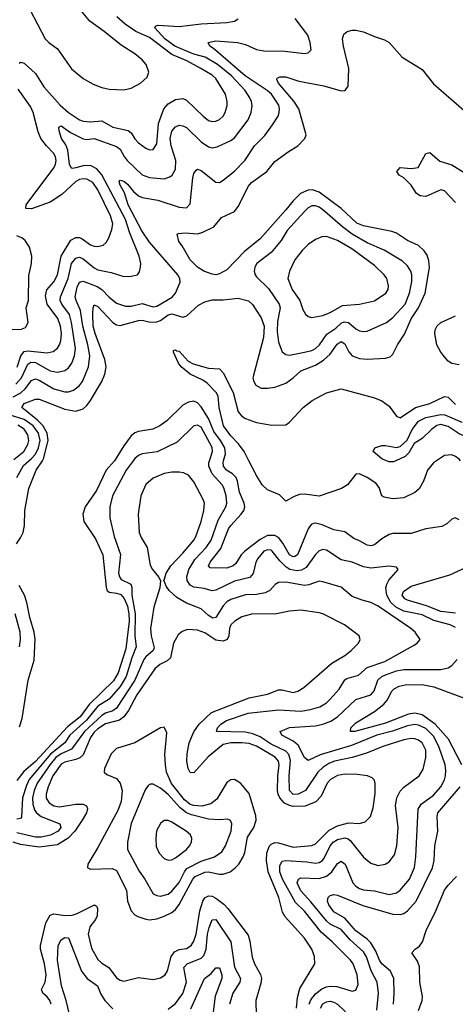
# Model space of a CAD drawing. Header units: inches. Extents: x 1694797 to 1849917, y 907313 to 1017959.
# Tile 313 of 656: x 1712405 to 1714769, y 997050 to 1002394. Entities that reach past the tile are written whole.
import ezdxf

# ---------------------------------------------------------------- set-up
doc = ezdxf.new("R2010")
doc.units = ezdxf.units.IN
doc.header["$MEASUREMENT"] = 0
doc.layers.add('B7010', color=7, linetype='Continuous')
doc.layers.add('B7919', color=7, linetype='Continuous')

msp = doc.modelspace()

# ---------------------------------------------------------------- linework, layer by layer
at = {"layer": 'B7010', "color": 5}
for points, elevation in [([(1712460.3, 1002450), (1712544.1, 1002290), (1712563.2, 1002270), (1712610, 1002235.1), (1712687.1, 1002127.1), (1712750, 1002074.1), (1712803.9, 1002043.9), (1712850, 1002026.9), (1712890, 1002017.5), (1712970, 1002012.7), (1713010, 1002021.9), (1713061.5, 1002050), (1713097, 1002083), (1713106.5, 1002110), (1713092, 1002150), (1713070, 1002176.8), (1713030, 1002208.7), (1712955, 1002255), (1712863.8, 1002330), (1712786.4, 1002386.4), (1712740, 1002440)], 820), ([(1712370, 1000347.8), (1712411.4, 1000368.6), (1712435.2, 1000390), (1712470, 1000436.2), (1712490, 1000445.1), (1712510, 1000437.8), (1712590, 1000390.5), (1712650, 1000373.8), (1712670, 1000374.1), (1712697.3, 1000382.7), (1712730, 1000408.7), (1712746.4, 1000430), (1712779.1, 1000510), (1712784.9, 1000570), (1712774.4, 1000630), (1712746.9, 1000730), (1712735.6, 1000815.6), (1712710.8, 1000870), (1712706.4, 1000890), (1712717.3, 1000942.7), (1712730, 1000968.6), (1712750, 1000975.8), (1712825.9, 1000945.9), (1712850.1, 1000930.1), (1712890, 1000888.3), (1712930, 1000856.1), (1712979.7, 1000839.7), (1713010, 1000839.8), (1713070, 1000853.8), (1713130, 1000835.4), (1713150, 1000839.1), (1713232.7, 1000887.3), (1713251.3, 1000910), (1713275.2, 1000970), (1713274.9, 1000990), (1713264.1, 1001010), (1713110, 1001185.7), (1713067.8, 1001247.8), (1712993.2, 1001390), (1712974.2, 1001454.2), (1712950, 1001496.3), (1712944.9, 1001515.1), (1712950, 1001522.6), (1712970, 1001518.1), (1712990, 1001502), (1713022.2, 1001462.2), (1713050, 1001438.4), (1713069.2, 1001429.2), (1713154.5, 1001414.5), (1713270, 1001377.1), (1713310, 1001372.4), (1713330, 1001394), (1713344.8, 1001535.2), (1713350, 1001559.1), (1713362.3, 1001577.7), (1713370, 1001583.1), (1713390, 1001576.2), (1713470, 1001512.3), (1713490, 1001511.3), (1713510, 1001522.4), (1713570, 1001572.6), (1713627.4, 1001630), (1713678.8, 1001710), (1713734.7, 1001765.3), (1713777.4, 1001822.6), (1713807.1, 1001870), (1713813.7, 1001890), (1713815.2, 1001910), (1713810.5, 1001930), (1713770.9, 1001990), (1713748.2, 1002010), (1713629.3, 1002089.3), (1713457.6, 1002237.6), (1713436.4, 1002250), (1713427.6, 1002270), (1713470, 1002279.4), (1713587.3, 1002270), (1713630, 1002259.6), (1713690, 1002231.7), (1713730, 1002225.2), (1713844.1, 1002224.1), (1713950, 1002210.4), (1713970, 1002214), (1713986, 1002230), (1713982, 1002270), (1713968.2, 1002310), (1713900.1, 1002400.1)], 740), ([(1712383.8, 1000416.2), (1712415.7, 1000450), (1712450, 1000525.3), (1712465.4, 1000534.6), (1712490, 1000532.8), (1712570, 1000488.7), (1712610, 1000481.2), (1712650, 1000490.1), (1712670, 1000505.4), (1712687.5, 1000530), (1712702.9, 1000570), (1712707.8, 1000610), (1712686.9, 1000750), (1712674.6, 1000794.6), (1712633, 1000850), (1712625.1, 1000870), (1712627.2, 1000890), (1712668.8, 1000990), (1712685.6, 1001070), (1712710, 1001100.4), (1712730, 1001104.6), (1712750, 1001096.6), (1712810, 1001047.4), (1712830, 1001037.3), (1712901.7, 1001021.7), (1712970, 1000999.7), (1713010, 1001001.6), (1713043.7, 1001010), (1713055.3, 1001024.7), (1713061.1, 1001050), (1713062.2, 1001070), (1713054.2, 1001110), (1713000.4, 1001240.4), (1712979.4, 1001310), (1712851.3, 1001551.3), (1712823.7, 1001583.7), (1712790, 1001602.1), (1712750, 1001601.5), (1712710, 1001590.4), (1712690, 1001587), (1712684.5, 1001590), (1712675.8, 1001610), (1712666.6, 1001686.6), (1712654.8, 1001714.8), (1712631.9, 1001750), (1712618.9, 1001790), (1712618, 1001810), (1712630, 1001817.6), (1712681.4, 1001781.4), (1712750, 1001747.8), (1712770, 1001744.6), (1712810, 1001749.5), (1712930, 1001705.8), (1712950.9, 1001690.9), (1712971.5, 1001651.5), (1712989, 1001629), (1713070, 1001552.2), (1713110, 1001537.2), (1713170, 1001531.6), (1713190, 1001531), (1713219.6, 1001540.4), (1713232.4, 1001550), (1713250, 1001582.4), (1713253.1, 1001630), (1713227.1, 1001710), (1713220.9, 1001750), (1713230, 1001789), (1713250, 1001812.7), (1713270, 1001821), (1713290, 1001818.6), (1713310, 1001808.6), (1713390, 1001730.9), (1713430, 1001704.6), (1713450, 1001698.9), (1713476.4, 1001703.6), (1713550, 1001738.5), (1713570, 1001753.2), (1713644.5, 1001850), (1713661.3, 1001890), (1713666.1, 1001926.1), (1713662.4, 1001950), (1713654.9, 1001970), (1713628.7, 1002010), (1713554.3, 1002090), (1713478.4, 1002150), (1713411.9, 1002190), (1713350, 1002207), (1713246.2, 1002250), (1713192.5, 1002290), (1713137.8, 1002350), (1713141.9, 1002358.1), (1713155, 1002365), (1713270, 1002356.9), (1713390, 1002372), (1713530, 1002378.7), (1713570, 1002386.8), (1713590, 1002399.6)], 760), ([(1712402, 1002158), (1712410, 1002163.5), (1712430, 1002158.3), (1712490, 1002102.4), (1712536.5, 1002030), (1712625.2, 1001930), (1712670, 1001890.5), (1712730, 1001850.6), (1712750, 1001843.6), (1712790, 1001840.1), (1712850, 1001846), (1712910, 1001811), (1712993.1, 1001793.1), (1713010, 1001780.2), (1713030, 1001747.3), (1713050, 1001726.5), (1713090, 1001695.9), (1713110, 1001687.5), (1713130, 1001690.2), (1713150, 1001720.4), (1713157.6, 1001830), (1713187.5, 1001910), (1713210, 1001936.8), (1713250, 1001960.4), (1713290, 1001966.1), (1713310, 1001957.6), (1713400.2, 1001870), (1713430, 1001847.2), (1713450, 1001842), (1713470, 1001843.5), (1713490, 1001853.2), (1713508.7, 1001871.3), (1713519.5, 1001890), (1713531.5, 1001928.5), (1713531.7, 1001950), (1713521.2, 1001990), (1713470, 1002074.1), (1713450, 1002092.8), (1713389, 1002130), (1713312.6, 1002170), (1713230, 1002205.7), (1713110, 1002297.5), (1713034.5, 1002330), (1712977.8, 1002370), (1712932.7, 1002410)], 780), ([(1712528, 1000000), (1712534.8, 1000010), (1712559.9, 1000110), (1712553.5, 1000150), (1712531.2, 1000191.2), (1712501.3, 1000221.3), (1712416.5, 1000290), (1712430, 1000310.1), (1712490, 1000334.6), (1712510, 1000333.9), (1712650, 1000279.7), (1712710, 1000269.1), (1712750, 1000281.9), (1712770, 1000299.8), (1712790, 1000327.1), (1712850.7, 1000430), (1712866.5, 1000470), (1712873.7, 1000510), (1712866.7, 1000550), (1712813.8, 1000690), (1712803.7, 1000730), (1712801.5, 1000798.5), (1712804, 1000830), (1712810, 1000845.7), (1712830, 1000837.4), (1712910, 1000750.1), (1712930, 1000737.9), (1712950, 1000733.5), (1713050, 1000762.1), (1713070, 1000762.8), (1713112.4, 1000752.4), (1713150, 1000754.2), (1713170, 1000762.1), (1713210, 1000792.5), (1713230, 1000798.2), (1713290, 1000778.7), (1713312.4, 1000787.6), (1713374.8, 1000845.2), (1713410, 1000862.5), (1713450, 1000873.2), (1713510, 1000873.5), (1713590, 1000882), (1713647.5, 1000867.5), (1713668.3, 1000848.3), (1713715.1, 1000775.1), (1713731.2, 1000730), (1713727.9, 1000670), (1713671, 1000450), (1713675.2, 1000430), (1713687.3, 1000410), (1713715, 1000395), (1713750, 1000393.9), (1713790, 1000399.2), (1713850, 1000421.6), (1713890, 1000449.6), (1713930, 1000489.1), (1714010, 1000519), (1714054.3, 1000545.7), (1714090, 1000579.6), (1714127.5, 1000632.5), (1714150, 1000646.6), (1714170, 1000635), (1714191, 1000591), (1714209.2, 1000569.2), (1714250, 1000554.6), (1714290, 1000551.3), (1714390, 1000557.2), (1714415, 1000565), (1714430, 1000579.3), (1714455.5, 1000630), (1714492.9, 1000687.1), (1714529.9, 1000770), (1714568.9, 1000830), (1714605.7, 1000910), (1714629.4, 1001049.4), (1714625.6, 1001085.6), (1714616.2, 1001116.2), (1714600.3, 1001140.3), (1714570, 1001168.1), (1714510, 1001195.7), (1714450, 1001235.7), (1714424.5, 1001244.5), (1714270, 1001274.5), (1714234.8, 1001290), (1714149, 1001369), (1714030, 1001457.5), (1713994, 1001470), (1713970.4, 1001469.6), (1713928.4, 1001450), (1713888.4, 1001411.6), (1713850, 1001361.9), (1713710, 1001204.5), (1713624.9, 1001135.1), (1713530, 1001036.8), (1713490, 1001014.7), (1713470, 1001009.8), (1713450, 1001012.6), (1713403.7, 1001030), (1713369.6, 1001050), (1713329.7, 1001090), (1713287.5, 1001167.5), (1713269.6, 1001190), (1713259, 1001230), (1713266, 1001234), (1713303.3, 1001236.7), (1713370, 1001231.9), (1713398.9, 1001241.1), (1713458.9, 1001270), (1713499.5, 1001320.5), (1713570, 1001353.6), (1713590, 1001380.3), (1713646.1, 1001490), (1713662.3, 1001510), (1713746, 1001570), (1713790, 1001623.5), (1713862.3, 1001677.7), (1713914.3, 1001710), (1713953.3, 1001750), (1713960.5, 1001770), (1713919.5, 1001910), (1713892.2, 1001952.2), (1713809.8, 1002050), (1713799.7, 1002070), (1713803.1, 1002076.9), (1713816.6, 1002083.4), (1713850, 1002083.2), (1713920.4, 1002060.4), (1714055, 1002035), (1714150, 1002007.8), (1714171.5, 1002010), (1714187.3, 1002032.7), (1714190.4, 1002130), (1714161.5, 1002250), (1714156.2, 1002290), (1714164.6, 1002315.4), (1714181.6, 1002330), (1714210, 1002337.8), (1714230, 1002336.5), (1714270, 1002327.5), (1714330, 1002302.2), (1714385.1, 1002285.1), (1714410.1, 1002270.1), (1714481.3, 1002190), (1714590, 1002123.1), (1714650, 1002045.7), (1714830, 1001890.4)], 720), ([(1712391.3, 1000508.7), (1712410.6, 1000569.4), (1712430, 1000593.8), (1712450, 1000597), (1712553.4, 1000586.6), (1712586.2, 1000593.8), (1712609.6, 1000610.4), (1712621.9, 1000630), (1712628.5, 1000651.5), (1712631.4, 1000690), (1712626.7, 1000730), (1712612.4, 1000772.4), (1712554.9, 1000850), (1712544.8, 1000895.2), (1712552.3, 1000927.7), (1712590, 1000972), (1712610.7, 1001009.3), (1712631, 1001110), (1712683.4, 1001196.6), (1712710, 1001212.5), (1712730, 1001211.2), (1712744.6, 1001204.6), (1712790, 1001171.9), (1712810, 1001164.5), (1712830, 1001162.3), (1712857.4, 1001170), (1712874.8, 1001185.2), (1712888.2, 1001210), (1712904.6, 1001255.4), (1712910, 1001286), (1712898.7, 1001330), (1712830, 1001469.9), (1712801.5, 1001510), (1712770, 1001528.8), (1712750, 1001530.8), (1712730, 1001526.6), (1712710, 1001515.9), (1712633.9, 1001446.1), (1712570, 1001404.2), (1712470, 1001367.1), (1712438.4, 1001370), (1712440.3, 1001390), (1712590.8, 1001589.2), (1712600.1, 1001610), (1712603, 1001630), (1712599.7, 1001650), (1712589.4, 1001670), (1712549.7, 1001709.7), (1712519.6, 1001750), (1712505.5, 1001785.5), (1712477.9, 1001890), (1712463, 1001923), (1712396.2, 1002016.2)], 780), ([(1714770, 1001401.3), (1714710, 1001466), (1714690, 1001470.4), (1714610, 1001434.1), (1714578.3, 1001438.3), (1714558.5, 1001450), (1714530, 1001495.1), (1714490, 1001536.2), (1714464, 1001550), (1714452, 1001570), (1714470, 1001591.3), (1714530, 1001585.8), (1714567.4, 1001592.6), (1714610, 1001668.2), (1714630, 1001674), (1714686, 1001626), (1714750, 1001606), (1714821.9, 1001561.9)], 680), ([(1712354.1, 1000714.1), (1712410, 1000712), (1712436.2, 1000723.8), (1712450.4, 1000750), (1712440.6, 1000830), (1712453.7, 1000870), (1712453.9, 1001006.1), (1712469.4, 1001070), (1712471.5, 1001110), (1712458.8, 1001158.8), (1712435.6, 1001195.6), (1712417.2, 1001210), (1712390, 1001221.2)], 820), ([(1714790, 1000521.2), (1714750, 1000527.9), (1714730, 1000541.6), (1714710, 1000564.3), (1714689.9, 1000590), (1714669.3, 1000630), (1714658, 1000690), (1714659.5, 1000710), (1714670, 1000733), (1714690, 1000750.1), (1714770, 1000786.2)], 680), ([(1713648.5, 1000000), (1713622.7, 1000050), (1713591.8, 1000091.8), (1713550, 1000134.6), (1713511.4, 1000190), (1713487, 1000290), (1713481.6, 1000350), (1713470.8, 1000370.8), (1713422, 1000422), (1713398.5, 1000438.5), (1713329.8, 1000470), (1713282, 1000510), (1713267.1, 1000530), (1713239.6, 1000590), (1713240.5, 1000599.5), (1713250, 1000601.6), (1713256.1, 1000596.1), (1713270, 1000595), (1713320.2, 1000540.2), (1713346.6, 1000526.6), (1713430, 1000503.2), (1713490, 1000499.3), (1713510, 1000477.1), (1713563.5, 1000370), (1713590, 1000265.8), (1713610, 1000242.2), (1713629.6, 1000229.6), (1713690, 1000207.1), (1713773.7, 1000193.7), (1713850, 1000194.7), (1713870, 1000209), (1713943.4, 1000290), (1713992.5, 1000327.5), (1714070, 1000369.6), (1714150, 1000391.2), (1714330, 1000341.6), (1714370, 1000325.8), (1714410, 1000296.6), (1714450, 1000241.8), (1714470, 1000233.4), (1714553.9, 1000290), (1714630, 1000311.4), (1714710, 1000349.1), (1714730, 1000344.7), (1714770, 1000305.7)], 680), ([(1713511.9, 1000000), (1713522, 1000038), (1713517.9, 1000070), (1713495.6, 1000110), (1713458.6, 1000158.6), (1713430.1, 1000230), (1713390, 1000293.1), (1713370, 1000314.3), (1713350, 1000323.2), (1713321, 1000319), (1713290, 1000301.4), (1713203, 1000217), (1713164.9, 1000190), (1713128.1, 1000171.9), (1713050, 1000159.6), (1713030, 1000151.9), (1713010, 1000135.4), (1712970, 1000081.4), (1712919.7, 1000000.3), (1712919.4, 1000000)], 720), ([(1712454.8, 1000000), (1712468.3, 1000011.7), (1712490, 1000036.8), (1712507, 1000070), (1712515.6, 1000110), (1712507.2, 1000150), (1712477.7, 1000190), (1712430, 1000224.7), (1712348.1, 1000250)], 740), ([(1714396, 1000000), (1714370, 1000010.7), (1714324.2, 1000050), (1714332.3, 1000070), (1714370, 1000082.4), (1714390, 1000083.9), (1714450, 1000071.6), (1714470, 1000077.1), (1714507.8, 1000112.2), (1714534.5, 1000170), (1714570, 1000214.6), (1714610, 1000234.7), (1714690, 1000252), (1714712.9, 1000250), (1714803.8, 1000210)], 660), ([(1712373, 1000007), (1712427.9, 1000050), (1712450, 1000088.6), (1712455, 1000110), (1712450, 1000140.3), (1712430, 1000171.2), (1712394.1, 1000194.1)], 760), ([(1713434.9, 1000000), (1713451.4, 1000050), (1713450, 1000073), (1713390, 1000183.1), (1713370, 1000193.7), (1713350, 1000188.9), (1713259.1, 1000100.9), (1713151, 1000049), (1713070, 1000037), (1713050, 1000029.1), (1713030, 1000013), (1713020.3, 1000000)], 740), ([(1714977.4, 1000000), (1714971.1, 1000011.1), (1714930, 1000037.3), (1714850, 1000121), (1714790, 1000146), (1714730, 1000186.2), (1714690, 1000196.2), (1714668.9, 1000191.1), (1714639.6, 1000170), (1714590, 1000121.7), (1714546.1, 1000093.9), (1714516.2, 1000043.8), (1714496.6, 1000023.4), (1714447.1, 1000000)], 660), ([(1714797.5, 1000000), (1714790, 1000008.9), (1714770, 1000024), (1714750, 1000032.2), (1714710, 1000028.9), (1714666.6, 1000000)], 680)]:
    msp.add_lwpolyline(points, dxfattribs=dict(at, elevation=elevation))
for points, elevation in [([(1714010, 1001384.1), (1713990, 1001383.2), (1713970, 1001372.3), (1713950, 1001352.4), (1713857.5, 1001250), (1713823.8, 1001196.2), (1713770, 1001130.6), (1713692, 1001070), (1713681.7, 1001050), (1713678, 1001030), (1713682.2, 1001010), (1713690, 1000998), (1713754.6, 1000934.6), (1713813.6, 1000850), (1713818.9, 1000830), (1713804.3, 1000755.7), (1713801.8, 1000701.8), (1713810, 1000643), (1713830, 1000592), (1713850, 1000576.1), (1713870, 1000574), (1713950, 1000589.6), (1713990, 1000598.7), (1714010, 1000609.5), (1714032.2, 1000630), (1714072.2, 1000687.8), (1714119.9, 1000720.1), (1714150, 1000747.5), (1714166.5, 1000753.5), (1714190, 1000750.1), (1714230, 1000716.8), (1714250, 1000705.4), (1714270, 1000701.6), (1714290, 1000703.5), (1714395.8, 1000750), (1714430, 1000777.1), (1714496.4, 1000850), (1714521.3, 1000910), (1714532.7, 1000972.7), (1714533.4, 1001010), (1714528.1, 1001030), (1714510, 1001058.6), (1714483.1, 1001083.1), (1714383, 1001143), (1714290, 1001183.5), (1714210, 1001229.6), (1714156.2, 1001270), (1714050, 1001362.1), (1714030, 1001376.7)], 740), ([(1714070, 1001217.2), (1714044.2, 1001215.8), (1714010, 1001201.6), (1713970, 1001173.6), (1713937.9, 1001142.1), (1713898.9, 1001090), (1713869.3, 1001030), (1713860.5, 1000990), (1713883.9, 1000930), (1713924.8, 1000870), (1713941.7, 1000821.7), (1713956, 1000796), (1713970, 1000783.1), (1713990, 1000777.8), (1714050, 1000788.3), (1714090, 1000804.8), (1714156.8, 1000843.2), (1714250, 1000850.9), (1714330, 1000868.4), (1714392.6, 1000910), (1714405.4, 1000930), (1714407.1, 1000950), (1714397.2, 1000990), (1714383.5, 1001010), (1714330, 1001059.8), (1714208, 1001150), (1714130, 1001194.8)], 760)]:
    msp.add_lwpolyline(points, close=True, dxfattribs=dict(at, elevation=elevation))
at = {"layer": 'B7919', "color": 5}
for points, elevation in [([(1712386.9, 999550), (1712410, 999581.1), (1712423.9, 999610), (1712430.8, 999649.2), (1712432.4, 999730), (1712455.4, 999850), (1712494.1, 999950), (1712528, 1000000)], 720), ([(1712919.4, 1000000), (1712874.7, 999950), (1712821, 999839), (1712760.4, 999750), (1712748.3, 999710), (1712752.4, 999670), (1712815.7, 999575.7), (1712856.6, 999490), (1712873.5, 999313.5), (1712878.3, 999298.3), (1712890, 999286.4), (1712930, 999281.8), (1712953.5, 999273.5), (1712972.6, 999252.6), (1712990.4, 999210.4), (1712998, 999170), (1712998.4, 999130), (1712981.1, 998978.9), (1712939.8, 998850), (1712913.6, 998806.4), (1712782.6, 998677.4), (1712733, 998610), (1712664.6, 998555.4), (1712490, 998367.9), (1712426.9, 998313.1), (1712390, 998265)], 720), ([(1713020.3, 1000000), (1712983.3, 999950), (1712909.4, 999810), (1712893.4, 999750), (1712895, 999690), (1712917, 999590), (1712952, 999492), (1712941.3, 999390), (1712946.2, 999370), (1712956.2, 999356.2), (1713008.4, 999330), (1713014.2, 999314.2), (1713014.5, 999270), (1713031.1, 999170), (1713029.6, 999050), (1713037.7, 998990), (1713013.2, 998930), (1712982.8, 998830), (1712950, 998775.9), (1712890, 998706.3), (1712830, 998668.9), (1712768.2, 998591.8), (1712676.3, 998510), (1712650, 998469.9), (1712571.6, 998408.4), (1712456, 998270), (1712441.5, 998238.5), (1712420.7, 998170), (1712414.3, 998065.7), (1712410, 998057.7), (1712390, 998054.9)], 740), ([(1712390.3, 999910), (1712425.3, 999974.7), (1712454.8, 1000000)], 740), ([(1714770, 999095.8), (1714740.4, 999110), (1714653.2, 999133.2), (1714590, 999163.2), (1714490, 999183.6), (1714450, 999204.4), (1714419.9, 999230), (1714397.4, 999270), (1714392.5, 999310), (1714397.1, 999330), (1714408.7, 999351.3), (1714459.5, 999410), (1714450, 999422.7), (1714408.1, 999428.1), (1714310, 999417.8), (1714270, 999423.7), (1714210, 999450.6), (1714150, 999462.6), (1714070, 999515.6), (1714050, 999518.3), (1714030, 999511.5), (1714010, 999491.6), (1713959.3, 999420.7), (1713934.5, 999405.5), (1713910, 999402.6), (1713870.9, 999410.9), (1713850, 999423.6), (1713816.3, 999456.3), (1713776.1, 999510), (1713770, 999515.2), (1713750, 999516.7), (1713730, 999509.1), (1713697, 999470), (1713686.9, 999450), (1713672.6, 999387.4), (1713653.3, 999366.7), (1713570, 999346.8), (1713470, 999297.3), (1713450, 999295), (1713406.9, 999306.9), (1713350, 999313.7), (1713330, 999324.1), (1713314.3, 999350), (1713311.9, 999370), (1713322.2, 999410), (1713356.3, 999463.7), (1713416.4, 999530), (1713444.7, 999570), (1713482.7, 999677.3), (1713524.3, 999750), (1713529.4, 999770.6), (1713526.4, 999810), (1713513.5, 999853.5), (1713503.9, 999870), (1713449.9, 999929.9), (1713432.4, 999970), (1713431.6, 999990), (1713434.9, 1000000)], 740), ([(1714790, 999679.7), (1714768.9, 999691.1), (1714750, 999682.9), (1714722.9, 999657.1), (1714696.6, 999643.4), (1714610, 999630.5), (1714530, 999605.5), (1714430, 999604.9), (1714410, 999600.2), (1714370, 999577.2), (1714330, 999544), (1714310, 999538), (1714290, 999541.9), (1714250, 999565.9), (1714218.3, 999578.3), (1714170, 999613.6), (1714110, 999624.9), (1714047, 999653), (1714010, 999661.5), (1714000.3, 999659.7), (1713986.3, 999653.7), (1713970, 999631.6), (1713912.2, 999490), (1713898.7, 999481.3), (1713890, 999478.8), (1713869.1, 999490), (1713833.3, 999553.3), (1713810, 999582.8), (1713790, 999594.2), (1713750, 999595), (1713710, 999573.5), (1713626.9, 999510), (1713607.1, 999490), (1713577.7, 999442.3), (1713562.8, 999430), (1713530, 999416.7), (1713439.2, 999419.2), (1713429.2, 999430), (1713438.3, 999450), (1713496, 999524), (1713538.2, 999630), (1713550.5, 999649.5), (1713607.5, 999710), (1713621, 999730), (1713627.2, 999750), (1713623.2, 999770), (1713597.3, 999830), (1713587.4, 999890), (1713579.5, 999910), (1713560.2, 999930), (1713527.8, 999950), (1713511.2, 999970), (1713509.2, 999990), (1713511.9, 1000000)], 720), ([(1714666.6, 1000000), (1714650, 999989), (1714618.9, 999950), (1714595.7, 999890), (1714572.5, 999847.5), (1714550, 999828.2), (1714490, 999798.4), (1714430, 999793.2), (1714382.4, 999802.4), (1714370.7, 999810.7), (1714355.2, 999855.2), (1714338.3, 999878.3), (1714291.6, 999910), (1714250, 999929.7), (1714230, 999928), (1714184.3, 999870), (1714151, 999849), (1714030, 999807.4), (1713950, 999819), (1713923.7, 999816.3), (1713894, 999806), (1713850, 999780.4), (1713814.9, 999814.9), (1713750, 999842.7), (1713721.1, 999870), (1713690, 999919.8), (1713648.5, 1000000)], 680), ([(1714447.1, 1000000), (1714433.6, 999993.6), (1714410, 999994.2), (1714396, 1000000)], 660), ([(1713975.6, 997050), (1713985.1, 997074.9), (1714010, 997106.4), (1714045.1, 997134.9), (1714070, 997145.4), (1714090, 997148.9), (1714126, 997146), (1714210, 997120.7), (1714230, 997126.5), (1714241.8, 997158.2), (1714236.1, 997210), (1714214.9, 997270), (1714200.9, 997290), (1714100.5, 997390), (1714041.1, 997441.1), (1713950, 997555.3), (1713901.9, 997601.9), (1713830.6, 997730), (1713817, 997770), (1713816.3, 997803.7), (1713830, 997827.2), (1713848.9, 997831.1), (1713963.6, 997823.6), (1714010, 997816.1), (1714030, 997819), (1714048.8, 997831.2), (1714057.4, 997842.6), (1714090.3, 997910), (1714105.9, 997930), (1714130, 997944.7), (1714170, 997954), (1714188.5, 997948.5), (1714199.1, 997939.1), (1714270, 997849.2), (1714310, 997816.5), (1714350, 997804.1), (1714389.1, 997810.9), (1714410, 997822.8), (1714439.3, 997860.7), (1714452.2, 997910), (1714459.6, 998010), (1714445.4, 998130), (1714452, 998170), (1714470, 998206.3), (1714490, 998229.2), (1714573.8, 998290), (1714593.9, 998326.1), (1714608.9, 998390), (1714608.4, 998430), (1714588.4, 998470), (1714570, 998483.8), (1714550, 998490.8), (1714530, 998492), (1714490, 998484.8), (1714376, 998450), (1714287.2, 998412.8), (1714210.1, 998389.9), (1714114, 998370), (1714082.6, 998357.4), (1714050, 998336), (1714023.7, 998310), (1713955.7, 998210), (1713916.1, 998190), (1713890, 998188.5), (1713869.9, 998210), (1713866.6, 998290), (1713874, 998374), (1713866.2, 998406.2), (1713850, 998424.2), (1713770, 998461.4), (1713710, 998501), (1713670, 998518), (1713630, 998526.4), (1713473.2, 998530), (1713477.8, 998550), (1713496.2, 998570), (1713528.1, 998590), (1713644.7, 998630), (1713810, 998647.8), (1713930, 998641.3), (1713982.9, 998650), (1714034.5, 998665.5), (1714070, 998687.2), (1714090, 998706.8), (1714138.7, 998761.3), (1714169.6, 998810.4), (1714181.3, 998818.7), (1714243.5, 998836.5), (1714290, 998877.5), (1714386.3, 998910), (1714542.5, 998997.5), (1714562, 999010), (1714579.3, 999030), (1714551.2, 999070), (1714528.6, 999090), (1714350, 999210.5), (1714310, 999230.6), (1714262.8, 999242.8), (1714210, 999263.7), (1714150, 999314.2), (1714050, 999343.5), (1714030, 999346.3), (1713973.9, 999326.1), (1713950, 999323), (1713850, 999341.3), (1713810, 999340.2), (1713791.3, 999328.7), (1713763.4, 999296.6), (1713736.8, 999283.2), (1713690, 999274.9), (1713630, 999272.5), (1713550, 999247.5), (1713530, 999234.6), (1713510, 999213.2), (1713470, 999149), (1713453.3, 999146.7), (1713430, 999160.2), (1713390, 999196.5), (1713310, 999228), (1713257.7, 999257.7), (1713216.6, 999296.6), (1713199.8, 999319.8), (1713190, 999348.7), (1713186, 999350), (1713190, 999352), (1713199.7, 999390), (1713224.5, 999430), (1713290, 999499), (1713349.3, 999570), (1713361, 999590), (1713389.4, 999670), (1713404.4, 999730), (1713407.5, 999770), (1713401.1, 999790), (1713350, 999885.1), (1713322, 999922), (1713294.9, 999934.9), (1713270, 999938.4), (1713230, 999938.3), (1713190, 999930.5), (1713130, 999905.6), (1713089, 999871), (1713062.5, 999810), (1713048.8, 999711.2), (1713053.2, 999610), (1713063.6, 999583.6), (1713097.6, 999530), (1713114, 999434), (1713125.3, 999410), (1713159.1, 999370), (1713168.4, 999350), (1713164.9, 999310), (1713133.9, 999206.1), (1713115.3, 999090), (1713119, 999050), (1713134.7, 998985.3), (1713129.5, 998970), (1713090, 998936.7), (1713078.6, 998921.4), (1713030.4, 998810), (1712930, 998657.2), (1712910, 998642.3), (1712870, 998629.9), (1712850, 998617.9), (1712757.6, 998530), (1712686, 998434), (1712630, 998409.5), (1712601.9, 998390), (1712570, 998351.8), (1712499.6, 998250), (1712483, 998210), (1712475, 998170), (1712476.6, 998136.6), (1712486.3, 998106.3), (1712496, 998090), (1712521.5, 998070), (1712623.6, 998030), (1712628.3, 998010), (1712614, 997990), (1712572.3, 997967.7), (1712522.5, 997957.5), (1712490, 997957.6), (1712390, 997981)], 760), ([(1714770, 999173.2), (1714690, 999182.3), (1714613.2, 999213.2), (1714510, 999243), (1714495.3, 999250), (1714481.6, 999270), (1714488.5, 999291.5), (1714530, 999319.4), (1714738.7, 999381.3), (1714830, 999421.8)], 720), ([(1712404, 998556), (1712418.6, 998601.4), (1712450.6, 998810), (1712482.9, 998917.1), (1712489, 999031), (1712483.8, 999070), (1712459.3, 999150), (1712444.4, 999230), (1712431.3, 999270), (1712403.1, 999323.1)], 720), ([(1713907.1, 997030), (1713912.1, 997087.9), (1713924.9, 997135.1), (1714007.2, 997270), (1714004.1, 997310), (1713990.7, 997350), (1713951.3, 997410), (1713845.2, 997525.2), (1713831.1, 997550), (1713811.2, 997630), (1713753.8, 997770), (1713744.9, 997830), (1713747.1, 997872.9), (1713761.2, 997910), (1713770, 997919.3), (1713790, 997927.8), (1713810, 997926.8), (1713890, 997903.6), (1713990, 997912.4), (1714010, 997921), (1714085.1, 997994.9), (1714130, 998019.6), (1714190, 998035.1), (1714250, 998030.9), (1714279.4, 998040.6), (1714308, 998070), (1714324.1, 998115.9), (1714333.7, 998193.7), (1714334, 998250), (1714328.6, 998268.6), (1714318.6, 998278.6), (1714293.2, 998290), (1714237.3, 998297.3), (1714170, 998299.7), (1714130, 998291.9), (1714091.8, 998270), (1714074, 998250), (1714041, 998179), (1714011.3, 998148.7), (1713954.3, 998125.7), (1713890, 998123.9), (1713868.4, 998128.4), (1713842.2, 998142.2), (1713817.5, 998170), (1713808.2, 998190), (1713803.7, 998210), (1713805.6, 998290), (1713813.2, 998350), (1713809, 998370), (1713791.2, 998391.2), (1713690, 998450.6), (1713650, 998465.1), (1713610.1, 998469.9), (1713550, 998468.8), (1713510, 998459.5), (1713427.4, 998392.6), (1713350, 998305.8), (1713330, 998307.8), (1713318.5, 998330), (1713312.3, 998370), (1713314.4, 998410), (1713325.5, 998470), (1713350, 998529), (1713378.7, 998570), (1713445.6, 998634.4), (1713650, 998714.3), (1713750, 998732.9), (1713810, 998757.3), (1713830, 998756.8), (1713890, 998743), (1713914.7, 998750), (1713947.1, 998770), (1714099, 998901), (1714170, 998942.8), (1714203.5, 998970), (1714243.6, 999010), (1714252.3, 999030), (1714247.3, 999050), (1714167.8, 999110), (1714050, 999168.7), (1714030, 999175.3), (1713930, 999189.8), (1713870, 999184.4), (1713790, 999167.9), (1713670, 999169.9), (1713610, 999153), (1713572.3, 999130), (1713551.8, 999110), (1713543.4, 999090), (1713539.6, 999050), (1713531.9, 999030), (1713510, 999021.3), (1713470, 999026.2), (1713410, 999067.1), (1713370, 999079.9), (1713316.3, 999083.7), (1713286.1, 999073.9), (1713264.4, 999055.6), (1713239.8, 999010), (1713223.3, 998930), (1713206, 998914), (1713164.7, 998895.3), (1713138.8, 998870), (1713040.4, 998730), (1712995.5, 998644.5), (1712971, 998610), (1712947, 998593), (1712870, 998571.6), (1712830, 998545.1), (1712810, 998527.1), (1712790, 998499), (1712750, 998404.7), (1712731.3, 998388.7), (1712710, 998378.1), (1712650, 998364.9), (1712630, 998352.9), (1712584.8, 998290), (1712559.7, 998230), (1712548.4, 998190), (1712549.4, 998169.4), (1712564.5, 998144.5), (1712590, 998127.9), (1712621.9, 998121.9), (1712710, 998136.6), (1712750, 998135.7), (1712768.2, 998128.2), (1712773.3, 998113.3), (1712767.7, 998090), (1712744.8, 998050), (1712704.9, 997990), (1712668.7, 997951.3), (1712610, 997914.9), (1712510, 997903.5), (1712410, 997917.5), (1712370, 997929.6)], 780), ([(1712404.9, 998990), (1712409.9, 999030), (1712408.5, 999070), (1712379.9, 999170)], 740), ([(1714342.5, 997017.5), (1714351.8, 997110), (1714345.6, 997170), (1714312.6, 997232.6), (1714287.5, 997307.5), (1714270, 997335.7), (1714199.2, 997399.2), (1714150, 997456.4), (1714090, 997485.6), (1714070, 997502.8), (1713985.9, 997605.9), (1713930, 997666), (1713911.6, 997710), (1713918.9, 997730), (1713930, 997736.8), (1714030, 997733.8), (1714070, 997746.2), (1714098.5, 997770), (1714130, 997814.3), (1714150, 997827.3), (1714171.6, 997811.6), (1714213.8, 997710), (1714230, 997692.1), (1714250, 997679.1), (1714270, 997671.5), (1714330, 997666.4), (1714410, 997647), (1714450, 997654.6), (1714470, 997669.4), (1714519.9, 997730), (1714546.9, 997793.1), (1714554.8, 997850), (1714566.8, 998110), (1714583.8, 998136.2), (1714650, 998185), (1714690, 998230.2), (1714711, 998269), (1714716.4, 998290), (1714718.3, 998318.3), (1714714, 998350), (1714679.7, 998450), (1714650, 998505.7), (1714610, 998546.5), (1714570, 998565.8), (1714550, 998568.2), (1714510, 998562.3), (1714427.6, 998532.4), (1714343.2, 998510), (1714205.8, 998454.2), (1714035.7, 998404.3), (1713970, 998374.2), (1713950, 998389.6), (1713916.4, 998456.4), (1713890, 998478), (1713827.2, 998510), (1713818.4, 998530), (1713870, 998552.5), (1714010, 998562.2), (1714050, 998570.1), (1714093.3, 998586.7), (1714130, 998610.7), (1714230, 998705.3), (1714310.6, 998730), (1714328.6, 998751.4), (1714347.8, 998810), (1714370, 998829.6), (1714390, 998839.2), (1714450, 998860.5), (1714490, 998868), (1714690, 998867), (1714730, 998876), (1714750.9, 998889.1), (1714778.8, 998921.2)], 740), ([(1714803.7, 998350), (1714732.6, 998490), (1714660.6, 998570), (1714590, 998621.8), (1714550, 998630.3), (1714515.2, 998624.8), (1714390, 998576), (1714224.7, 998530), (1714201.2, 998530), (1714202.7, 998550), (1714230, 998577.7), (1714330, 998639.6), (1714380.9, 998679.1), (1714399.3, 998700.7), (1714425.5, 998750), (1714437.3, 998762.7), (1714463.8, 998776.2), (1714496.8, 998783.2), (1714590, 998785.5), (1714652.6, 998772.6), (1714827.2, 998707.2)], 720), ([(1714433.6, 997050), (1714438.2, 997110), (1714434.8, 997190), (1714416.6, 997230), (1714370.7, 997270.7), (1714356.8, 997290), (1714338.5, 997338.5), (1714310, 997384.2), (1714290, 997404.4), (1714229.2, 997449.2), (1714170, 997518.5), (1714110, 997552.8), (1714083.6, 997590), (1714076.2, 997610), (1714079.1, 997630), (1714090, 997640.3), (1714110, 997646), (1714130, 997641.8), (1714266.7, 997586.7), (1714430, 997539.9), (1714470, 997537.8), (1714490, 997543.6), (1714510, 997557), (1714555.8, 997610), (1714645.5, 997790), (1714653.7, 997830), (1714658.5, 997910), (1714673.4, 997990), (1714669.9, 998070), (1714674.4, 998090), (1714795.2, 998230)], 720), ([(1714570, 997017.4), (1714588.6, 997070), (1714591.7, 997091.7), (1714577, 997170), (1714574.4, 997254.4), (1714564, 997284), (1714533.8, 997330), (1714550.9, 997350), (1714573.9, 997366.1), (1714590.6, 997389.4), (1714610.3, 997450), (1714663.2, 997556.8), (1714711.3, 997670), (1714730, 997697.3), (1714775.8, 997744.2)], 680), ([(1712575.4, 997050), (1712568.9, 997070), (1712553.9, 997090), (1712530.5, 997110), (1712523, 997130), (1712543.1, 997170), (1712548.7, 997210), (1712539.9, 997270), (1712517.3, 997350), (1712517.2, 997370), (1712546.9, 997493.1), (1712570, 997533.2), (1712590, 997540.5), (1712652.5, 997532.5), (1712690, 997534.6), (1712716.9, 997543.1), (1712810.4, 997590), (1712822, 997582), (1712827.8, 997570), (1712824.9, 997530), (1712816.3, 997510), (1712786.5, 997470), (1712777.1, 997430), (1712795.5, 997355.5), (1712830, 997292.9), (1712850, 997273.4), (1712889.6, 997249.6), (1712930, 997194), (1712950, 997181.5), (1712970, 997175.3), (1713050, 997195.4), (1713130, 997184.7), (1713170, 997194.2), (1713195.1, 997210), (1713207.5, 997232.5), (1713226.8, 997310), (1713244.5, 997335.5), (1713270, 997348.1), (1713310, 997353.9), (1713334.8, 997370), (1713350, 997393), (1713362.5, 997430), (1713382, 997558), (1713398.9, 997610), (1713410, 997627.6), (1713430, 997639.6), (1713450, 997636.3), (1713470, 997625.7), (1713513, 997593), (1713534.1, 997570), (1713644.6, 997424.6), (1713653.4, 997393.4), (1713666.3, 997306.3), (1713680.2, 997270), (1713712.7, 997212.7), (1713716.8, 997190), (1713714.4, 997165.6), (1713686.3, 997070), (1713688.7, 996988.7)], 780), ([(1713210, 997024.1), (1713250, 997053.8), (1713290, 997108.1), (1713310.4, 997170), (1713296.2, 997250), (1713314.6, 997270), (1713390, 997300.4), (1713404.8, 997315.2), (1713416.6, 997350), (1713424.9, 997430), (1713433.4, 997466.6), (1713450, 997509), (1713470, 997511.2), (1713550.1, 997390), (1713571.1, 997251.1), (1713604, 997190), (1713599.8, 997170), (1713561.5, 997110), (1713543.6, 997050)], 760), ([(1712709.5, 996850), (1712657.3, 997070), (1712631.5, 997150), (1712610.3, 997290), (1712614.5, 997370), (1712630, 997400.3), (1712650, 997412.4), (1712670.2, 997410.2), (1712740.5, 997230), (1712770.7, 997190.7), (1712828.1, 997150), (1712845.5, 997105.5), (1712866.9, 997070), (1712910, 997025.9)], 760), ([(1713334.7, 997025.3), (1713408.4, 997190), (1713443.4, 997216.6), (1713470, 997248.1), (1713490, 997248.8), (1713502.7, 997210), (1713502.8, 997190), (1713465.9, 997094.1), (1713447.9, 996952.1)], 740), ([(1714037.3, 997030), (1714050, 997052), (1714070, 997063.8), (1714090, 997066.5), (1714110, 997061.8), (1714130, 997050.6), (1714173, 997010)], 740)]:
    msp.add_lwpolyline(points, dxfattribs=dict(at, elevation=elevation))
for points, elevation in [([(1713190, 998553.6), (1713170, 998551.1), (1713030.5, 998469.5), (1712930, 998438.6), (1712900.8, 998410), (1712865.9, 998330), (1712863.2, 998310), (1712878, 998298), (1712930, 998275.9), (1712950.9, 998250.9), (1712962, 998210), (1712956.5, 998150), (1712937.3, 998102.7), (1712830, 997901.7), (1712774.9, 997810), (1712773.2, 997793.2), (1712774, 997790), (1712790, 997784), (1712907.8, 997787.8), (1712930, 997775.7), (1712985.3, 997670), (1712990.7, 997610), (1713010, 997557.7), (1713030, 997535.2), (1713046.5, 997526.5), (1713090, 997511.6), (1713110, 997509.5), (1713150, 997514.8), (1713190, 997528.4), (1713230, 997548.4), (1713250, 997565.3), (1713270, 997592.1), (1713343.9, 997730), (1713357.1, 997742.9), (1713410, 997768.1), (1713430, 997769.3), (1713490, 997756.6), (1713510, 997756.8), (1713546.4, 997770), (1713574.5, 997790), (1713593.5, 997810), (1713617.9, 997850), (1713626.5, 997873.5), (1713642, 997958), (1713675, 998010), (1713688.8, 998050), (1713686.3, 998073.7), (1713650, 998194.7), (1713602.8, 998250), (1713570, 998270.5), (1713550, 998268.4), (1713530, 998253.3), (1713475.7, 998164.3), (1713442.1, 998137.9), (1713394.2, 998125.8), (1713350, 998128.3), (1713330, 998135.4), (1713299.3, 998159.3), (1713228.8, 998248.8), (1713202.4, 998310), (1713195.5, 998350), (1713193.4, 998406.6), (1713202.9, 998522.9)], 820), ([(1713130, 998245.7), (1713114.9, 998245.1), (1713102.4, 998237.6), (1713085.4, 998214.6), (1713010, 998031.5), (1712990.2, 997930), (1712989.5, 997890), (1713052.9, 997772.9), (1713084.5, 997730), (1713130, 997650.3), (1713150, 997640.2), (1713170, 997636.8), (1713210, 997648.8), (1713230, 997663.7), (1713270, 997710.9), (1713299.6, 997770), (1713312.9, 997787.1), (1713390, 997827.9), (1713463.1, 997850), (1713501.5, 997878.5), (1713521.4, 997910), (1713551.9, 997990), (1713556.8, 998030), (1713548.6, 998048.6), (1713534.6, 998054.6), (1713489.5, 998050.5), (1713430, 998055.7), (1713338, 998078), (1713310, 998089.6), (1713276.1, 998116.1), (1713210, 998188), (1713170, 998224.1)], 840), ([(1713210, 998048.6), (1713190, 998048.3), (1713168.7, 998031.3), (1713148.1, 997991.9), (1713143, 997950), (1713146.5, 997906.5), (1713162.6, 997870), (1713190, 997840.7), (1713210, 997832.1), (1713230, 997834.5), (1713250, 997845.5), (1713309.8, 997890), (1713327.2, 997910), (1713337.2, 997930), (1713339.1, 997950), (1713331.2, 997970), (1713308.2, 997990), (1713230, 998038.9)], 860)]:
    msp.add_lwpolyline(points, close=True, dxfattribs=dict(at, elevation=elevation))

doc.saveas('drawing.dxf')
